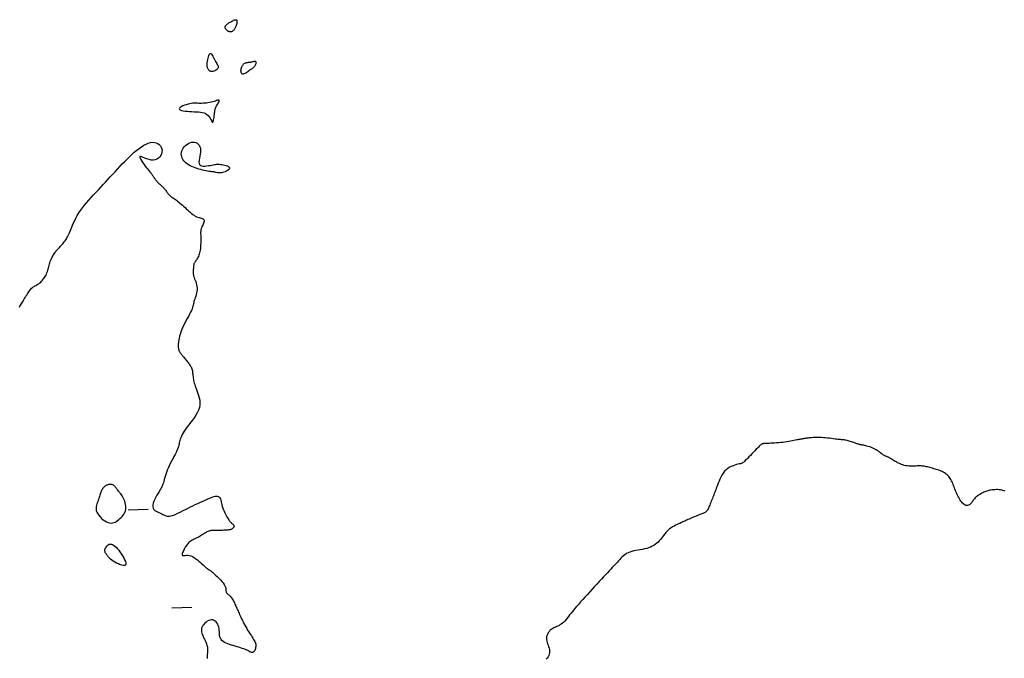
# Model space of a CAD drawing. Header units: millimetres. Extents: x 32690613 to 32693367, y 5343692 to 5344708.
# Tile 850 of 1009: x 32693024 to 32693074, y 5344369 to 5344401. Entities that reach past the tile are written whole.
import ezdxf

# ---------------------------------------------------------------- set-up
doc = ezdxf.new("R2010")
doc.units = ezdxf.units.MM
doc.header["$LTSCALE"] = 20
doc.layers.add('02-DGM_HL_492.00', color=82, linetype='Continuous')

msp = doc.modelspace()

# ---------------------------------------------------------------- linework, layer by layer
at = {"layer": '02-DGM_HL_492.00', "elevation": 492, "flags": 128}
for points in [[(32693034.694, 5344401.032), (32693034.686, 5344401.056), (32693034.684, 5344401.078), (32693034.686, 5344401.099), (32693034.692, 5344401.119), (32693034.702, 5344401.138), (32693034.713, 5344401.156), (32693034.726, 5344401.173), (32693034.741, 5344401.189), (32693034.756, 5344401.205), (32693034.773, 5344401.221), (32693034.791, 5344401.237), (32693034.812, 5344401.254), (32693034.836, 5344401.271), (32693034.864, 5344401.29), (32693034.895, 5344401.311), (32693034.932, 5344401.334), (32693034.974, 5344401.358), (32693035.019, 5344401.384), (32693035.066, 5344401.408), (32693035.112, 5344401.429), (32693035.157, 5344401.446), (32693035.197, 5344401.455), (32693035.231, 5344401.457), (32693035.257, 5344401.448), (32693035.274, 5344401.427), (32693035.282, 5344401.397), (32693035.282, 5344401.358), (32693035.277, 5344401.314), (32693035.267, 5344401.266), (32693035.253, 5344401.216), (32693035.237, 5344401.167), (32693035.22, 5344401.121), (32693035.203, 5344401.079), (32693035.186, 5344401.041), (32693035.17, 5344401.007), (32693035.153, 5344400.978), (32693035.135, 5344400.951), (32693035.117, 5344400.928), (32693035.098, 5344400.908), (32693035.079, 5344400.89), (32693035.058, 5344400.875), (32693035.036, 5344400.862), (32693035.013, 5344400.853), (32693034.989, 5344400.846), (32693034.964, 5344400.843), (32693034.938, 5344400.844), (32693034.911, 5344400.848), (32693034.883, 5344400.858), (32693034.854, 5344400.871), (32693034.825, 5344400.889), (32693034.796, 5344400.909), (32693034.769, 5344400.932), (32693034.745, 5344400.957), (32693034.724, 5344400.982), (32693034.706, 5344401.008)], [(32693034.199, 5344399.363), (32693034.232, 5344399.306), (32693034.264, 5344399.255), (32693034.292, 5344399.21), (32693034.316, 5344399.17), (32693034.334, 5344399.133), (32693034.344, 5344399.099), (32693034.346, 5344399.067), (32693034.337, 5344399.035), (32693034.317, 5344399.003), (32693034.287, 5344398.972), (32693034.25, 5344398.942), (32693034.208, 5344398.915), (32693034.162, 5344398.892), (32693034.114, 5344398.874), (32693034.068, 5344398.861), (32693034.024, 5344398.856), (32693033.985, 5344398.858), (32693033.95, 5344398.867), (32693033.92, 5344398.882), (32693033.893, 5344398.902), (32693033.87, 5344398.925), (32693033.85, 5344398.951), (32693033.833, 5344398.978), (32693033.818, 5344399.006), (32693033.806, 5344399.034), (32693033.795, 5344399.062), (32693033.787, 5344399.092), (32693033.782, 5344399.125), (32693033.78, 5344399.162), (32693033.78, 5344399.205), (32693033.783, 5344399.255), (32693033.789, 5344399.314), (32693033.799, 5344399.381), (32693033.812, 5344399.453), (32693033.827, 5344399.526), (32693033.845, 5344399.596), (32693033.866, 5344399.659), (32693033.889, 5344399.71), (32693033.914, 5344399.746), (32693033.941, 5344399.762), (32693033.97, 5344399.754), (32693034.001, 5344399.727), (32693034.032, 5344399.684), (32693034.064, 5344399.628), (32693034.098, 5344399.564), (32693034.131, 5344399.496), (32693034.165, 5344399.428)], [(32693035.926, 5344398.918), (32693035.879, 5344398.884), (32693035.829, 5344398.848), (32693035.778, 5344398.813), (32693035.728, 5344398.781), (32693035.679, 5344398.754), (32693035.634, 5344398.734), (32693035.593, 5344398.724), (32693035.558, 5344398.725), (32693035.53, 5344398.739), (32693035.509, 5344398.765), (32693035.494, 5344398.8), (32693035.486, 5344398.842), (32693035.483, 5344398.889), (32693035.485, 5344398.939), (32693035.492, 5344398.99), (32693035.504, 5344399.039), (32693035.52, 5344399.084), (32693035.539, 5344399.126), (32693035.562, 5344399.164), (32693035.587, 5344399.197), (32693035.614, 5344399.227), (32693035.642, 5344399.252), (32693035.672, 5344399.272), (32693035.703, 5344399.288), (32693035.734, 5344399.3), (32693035.765, 5344399.308), (32693035.797, 5344399.313), (32693035.829, 5344399.316), (32693035.862, 5344399.318), (32693035.895, 5344399.321), (32693035.93, 5344399.324), (32693035.965, 5344399.329), (32693036.002, 5344399.337), (32693036.039, 5344399.347), (32693036.075, 5344399.356), (32693036.11, 5344399.365), (32693036.142, 5344399.372), (32693036.171, 5344399.374), (32693036.195, 5344399.372), (32693036.214, 5344399.364), (32693036.227, 5344399.349), (32693036.235, 5344399.327), (32693036.237, 5344399.3), (32693036.234, 5344399.27), (32693036.226, 5344399.237), (32693036.215, 5344399.204), (32693036.2, 5344399.17), (32693036.181, 5344399.139), (32693036.16, 5344399.109), (32693036.136, 5344399.082), (32693036.11, 5344399.056), (32693036.08, 5344399.031), (32693036.046, 5344399.005), (32693036.01, 5344398.978), (32693035.97, 5344398.95)], [(32693034.157, 5344396.776), (32693034.163, 5344396.833), (32693034.169, 5344396.881), (32693034.174, 5344396.922), (32693034.182, 5344396.957), (32693034.191, 5344396.989), (32693034.202, 5344397.021), (32693034.217, 5344397.055), (32693034.237, 5344397.092), (32693034.261, 5344397.135), (32693034.288, 5344397.181), (32693034.315, 5344397.229), (32693034.341, 5344397.276), (32693034.363, 5344397.32), (32693034.379, 5344397.358), (32693034.386, 5344397.389), (32693034.382, 5344397.41), (32693034.367, 5344397.42), (32693034.339, 5344397.419), (32693034.301, 5344397.41), (32693034.253, 5344397.395), (32693034.196, 5344397.375), (32693034.132, 5344397.354), (32693034.062, 5344397.332), (32693033.987, 5344397.312), (32693033.908, 5344397.295), (32693033.826, 5344397.281), (32693033.743, 5344397.271), (32693033.661, 5344397.264), (32693033.58, 5344397.26), (32693033.503, 5344397.257), (32693033.43, 5344397.257), (32693033.364, 5344397.259), (32693033.305, 5344397.263), (32693033.251, 5344397.267), (32693033.2, 5344397.27), (32693033.149, 5344397.272), (32693033.097, 5344397.271), (32693033.041, 5344397.266), (32693032.978, 5344397.257), (32693032.906, 5344397.241), (32693032.823, 5344397.22), (32693032.735, 5344397.192), (32693032.646, 5344397.16), (32693032.561, 5344397.126), (32693032.486, 5344397.089), (32693032.426, 5344397.053), (32693032.387, 5344397.017), (32693032.374, 5344396.984), (32693032.39, 5344396.955), (32693032.433, 5344396.929), (32693032.498, 5344396.907), (32693032.582, 5344396.888), (32693032.681, 5344396.873), (32693032.789, 5344396.86), (32693032.903, 5344396.85), (32693033.019, 5344396.843), (32693033.132, 5344396.838), (32693033.242, 5344396.833), (32693033.347, 5344396.827), (32693033.447, 5344396.818), (32693033.541, 5344396.803), (32693033.627, 5344396.781), (32693033.705, 5344396.749), (32693033.775, 5344396.706), (32693033.834, 5344396.65), (32693033.885, 5344396.586), (32693033.928, 5344396.519), (32693033.964, 5344396.453), (32693033.995, 5344396.394), (32693034.02, 5344396.347), (32693034.042, 5344396.316), (32693034.061, 5344396.307), (32693034.078, 5344396.323), (32693034.094, 5344396.36), (32693034.108, 5344396.415), (32693034.121, 5344396.482), (32693034.132, 5344396.556), (32693034.141, 5344396.633), (32693034.15, 5344396.708)], [(32693033.07, 5344395.316), (32693033.144, 5344395.311), (32693033.214, 5344395.292), (32693033.278, 5344395.258), (32693033.335, 5344395.212), (32693033.383, 5344395.153), (32693033.419, 5344395.083), (32693033.444, 5344395.003), (32693033.455, 5344394.914), (32693033.452, 5344394.817), (32693033.438, 5344394.714), (32693033.419, 5344394.611), (32693033.398, 5344394.509), (32693033.381, 5344394.412), (32693033.373, 5344394.324), (32693033.378, 5344394.249), (32693033.4, 5344394.189), (32693033.444, 5344394.147), (32693033.506, 5344394.122), (32693033.582, 5344394.11), (32693033.668, 5344394.11), (32693033.759, 5344394.118), (32693033.851, 5344394.131), (32693033.938, 5344394.147), (32693034.018, 5344394.163), (32693034.087, 5344394.177), (32693034.146, 5344394.189), (32693034.198, 5344394.197), (32693034.246, 5344394.203), (32693034.293, 5344394.206), (32693034.34, 5344394.206), (32693034.392, 5344394.203), (32693034.451, 5344394.197), (32693034.518, 5344394.187), (32693034.59, 5344394.174), (32693034.664, 5344394.158), (32693034.735, 5344394.139), (32693034.8, 5344394.117), (32693034.854, 5344394.091), (32693034.893, 5344394.063), (32693034.913, 5344394.031), (32693034.912, 5344393.997), (32693034.891, 5344393.961), (32693034.855, 5344393.925), (32693034.806, 5344393.89), (32693034.748, 5344393.856), (32693034.685, 5344393.827), (32693034.62, 5344393.802), (32693034.556, 5344393.784), (32693034.496, 5344393.772), (32693034.441, 5344393.767), (32693034.391, 5344393.767), (32693034.344, 5344393.771), (32693034.3, 5344393.778), (32693034.26, 5344393.786), (32693034.223, 5344393.795), (32693034.188, 5344393.803), (32693034.155, 5344393.809), (32693034.123, 5344393.814), (32693034.09, 5344393.818), (32693034.055, 5344393.821), (32693034.017, 5344393.825), (32693033.973, 5344393.83), (32693033.922, 5344393.837), (32693033.864, 5344393.846), (32693033.797, 5344393.857), (32693033.721, 5344393.871), (32693033.639, 5344393.888), (32693033.552, 5344393.908), (32693033.462, 5344393.931), (32693033.37, 5344393.956), (32693033.277, 5344393.984), (32693033.186, 5344394.015), (32693033.097, 5344394.049), (32693033.011, 5344394.086), (32693032.93, 5344394.126), (32693032.853, 5344394.17), (32693032.781, 5344394.217), (32693032.716, 5344394.267), (32693032.657, 5344394.322), (32693032.606, 5344394.38), (32693032.564, 5344394.443), (32693032.53, 5344394.509), (32693032.505, 5344394.578), (32693032.49, 5344394.649), (32693032.485, 5344394.722), (32693032.492, 5344394.795), (32693032.51, 5344394.868), (32693032.54, 5344394.941), (32693032.582, 5344395.011), (32693032.635, 5344395.079), (32693032.697, 5344395.141), (32693032.766, 5344395.197), (32693032.839, 5344395.244), (32693032.916, 5344395.281), (32693032.993, 5344395.305)], [(32693029.549, 5344377.498), (32693029.515, 5344377.556), (32693029.482, 5344377.607), (32693029.45, 5344377.652), (32693029.418, 5344377.693), (32693029.387, 5344377.731), (32693029.357, 5344377.766), (32693029.328, 5344377.801), (32693029.299, 5344377.836), (32693029.273, 5344377.872), (32693029.246, 5344377.908), (32693029.221, 5344377.944), (32693029.195, 5344377.979), (32693029.168, 5344378.013), (32693029.141, 5344378.043), (32693029.112, 5344378.069), (32693029.081, 5344378.091), (32693029.048, 5344378.108), (32693029.013, 5344378.121), (32693028.977, 5344378.128), (32693028.94, 5344378.132), (32693028.903, 5344378.132), (32693028.866, 5344378.128), (32693028.831, 5344378.122), (32693028.797, 5344378.114), (32693028.765, 5344378.103), (32693028.735, 5344378.091), (32693028.707, 5344378.076), (32693028.68, 5344378.061), (32693028.656, 5344378.043), (32693028.633, 5344378.024), (32693028.611, 5344378.004), (32693028.59, 5344377.983), (32693028.571, 5344377.961), (32693028.552, 5344377.937), (32693028.534, 5344377.912), (32693028.517, 5344377.884), (32693028.5, 5344377.853), (32693028.483, 5344377.819), (32693028.467, 5344377.781), (32693028.45, 5344377.739), (32693028.433, 5344377.692), (32693028.415, 5344377.641), (32693028.397, 5344377.587), (32693028.378, 5344377.53), (32693028.358, 5344377.47), (32693028.337, 5344377.408), (32693028.315, 5344377.346), (32693028.293, 5344377.282), (32693028.269, 5344377.219), (32693028.246, 5344377.155), (32693028.226, 5344377.09), (32693028.211, 5344377.024), (32693028.203, 5344376.956), (32693028.204, 5344376.886), (32693028.218, 5344376.814), (32693028.244, 5344376.738), (32693028.286, 5344376.66), (32693028.341, 5344376.581), (32693028.407, 5344376.504), (32693028.48, 5344376.43), (32693028.56, 5344376.362), (32693028.642, 5344376.302), (32693028.726, 5344376.254), (32693028.807, 5344376.218), (32693028.884, 5344376.198), (32693028.957, 5344376.191), (32693029.027, 5344376.197), (32693029.094, 5344376.214), (32693029.158, 5344376.24), (32693029.221, 5344376.275), (32693029.282, 5344376.317), (32693029.343, 5344376.364), (32693029.403, 5344376.415), (32693029.462, 5344376.471), (32693029.518, 5344376.529), (32693029.569, 5344376.592), (32693029.614, 5344376.658), (32693029.651, 5344376.728), (32693029.68, 5344376.802), (32693029.698, 5344376.879), (32693029.705, 5344376.959), (32693029.702, 5344377.041), (32693029.689, 5344377.124), (32693029.67, 5344377.206), (32693029.644, 5344377.286), (32693029.615, 5344377.362), (32693029.583, 5344377.433)], [(32693029.407, 5344374.741), (32693029.472, 5344374.646), (32693029.535, 5344374.547), (32693029.592, 5344374.449), (32693029.641, 5344374.354), (32693029.677, 5344374.266), (32693029.698, 5344374.189), (32693029.701, 5344374.127), (32693029.682, 5344374.084), (32693029.641, 5344374.062), (32693029.58, 5344374.06), (32693029.504, 5344374.074), (32693029.418, 5344374.102), (32693029.326, 5344374.139), (32693029.233, 5344374.184), (32693029.144, 5344374.233), (32693029.063, 5344374.282), (32693028.994, 5344374.33), (32693028.937, 5344374.376), (32693028.89, 5344374.42), (32693028.851, 5344374.462), (32693028.819, 5344374.501), (32693028.791, 5344374.538), (32693028.767, 5344374.572), (32693028.745, 5344374.603), (32693028.723, 5344374.633), (32693028.702, 5344374.66), (32693028.683, 5344374.688), (32693028.667, 5344374.715), (32693028.655, 5344374.744), (32693028.648, 5344374.776), (32693028.647, 5344374.811), (32693028.652, 5344374.85), (32693028.664, 5344374.894), (32693028.684, 5344374.942), (32693028.71, 5344374.989), (32693028.742, 5344375.034), (32693028.779, 5344375.074), (32693028.821, 5344375.107), (32693028.868, 5344375.129), (32693028.918, 5344375.138), (32693028.972, 5344375.133), (32693029.028, 5344375.113), (32693029.087, 5344375.079), (32693029.148, 5344375.033), (32693029.211, 5344374.975), (32693029.275, 5344374.906), (32693029.341, 5344374.828)]]:
    msp.add_lwpolyline(points, close=True, dxfattribs=at)
for points in [[(32693024.354, 5344387.032), (32693024.381, 5344387.076), (32693024.409, 5344387.123), (32693024.44, 5344387.173), (32693024.472, 5344387.225), (32693024.506, 5344387.281), (32693024.541, 5344387.338), (32693024.577, 5344387.397), (32693024.613, 5344387.457), (32693024.65, 5344387.516), (32693024.686, 5344387.576), (32693024.722, 5344387.634), (32693024.757, 5344387.691), (32693024.791, 5344387.746), (32693024.825, 5344387.798), (32693024.859, 5344387.848), (32693024.894, 5344387.895), (32693024.93, 5344387.938), (32693024.968, 5344387.977), (32693025.007, 5344388.012), (32693025.049, 5344388.043), (32693025.092, 5344388.071), (32693025.137, 5344388.096), (32693025.184, 5344388.121), (32693025.231, 5344388.147), (32693025.279, 5344388.175), (32693025.328, 5344388.207), (32693025.376, 5344388.243), (32693025.425, 5344388.286), (32693025.472, 5344388.334), (32693025.518, 5344388.386), (32693025.562, 5344388.443), (32693025.604, 5344388.502), (32693025.643, 5344388.563), (32693025.678, 5344388.626), (32693025.709, 5344388.69), (32693025.736, 5344388.754), (32693025.758, 5344388.817), (32693025.778, 5344388.88), (32693025.796, 5344388.944), (32693025.813, 5344389.007), (32693025.829, 5344389.07), (32693025.846, 5344389.133), (32693025.864, 5344389.197), (32693025.885, 5344389.26), (32693025.908, 5344389.323), (32693025.932, 5344389.385), (32693025.958, 5344389.445), (32693025.985, 5344389.504), (32693026.013, 5344389.56), (32693026.042, 5344389.613), (32693026.071, 5344389.663), (32693026.101, 5344389.71), (32693026.131, 5344389.753), (32693026.161, 5344389.793), (32693026.192, 5344389.832), (32693026.225, 5344389.87), (32693026.258, 5344389.908), (32693026.293, 5344389.947), (32693026.33, 5344389.986), (32693026.368, 5344390.028), (32693026.408, 5344390.071), (32693026.448, 5344390.116), (32693026.489, 5344390.162), (32693026.53, 5344390.209), (32693026.57, 5344390.256), (32693026.608, 5344390.305), (32693026.645, 5344390.353), (32693026.679, 5344390.401), (32693026.712, 5344390.451), (32693026.744, 5344390.503), (32693026.775, 5344390.559), (32693026.806, 5344390.619), (32693026.838, 5344390.686), (32693026.871, 5344390.76), (32693026.905, 5344390.843), (32693026.942, 5344390.935), (32693026.982, 5344391.036), (32693027.027, 5344391.144), (32693027.076, 5344391.258), (32693027.131, 5344391.378), (32693027.193, 5344391.502), (32693027.263, 5344391.628), (32693027.341, 5344391.756), (32693027.428, 5344391.885), (32693027.523, 5344392.013), (32693027.625, 5344392.143), (32693027.733, 5344392.272), (32693027.846, 5344392.401), (32693027.962, 5344392.531), (32693028.081, 5344392.661), (32693028.201, 5344392.791), (32693028.321, 5344392.92), (32693028.441, 5344393.05), (32693028.561, 5344393.18), (32693028.681, 5344393.31), (32693028.801, 5344393.439), (32693028.921, 5344393.569), (32693029.041, 5344393.699), (32693029.161, 5344393.829), (32693029.281, 5344393.958), (32693029.401, 5344394.087), (32693029.521, 5344394.215), (32693029.642, 5344394.34), (32693029.762, 5344394.461), (32693029.882, 5344394.579), (32693030.003, 5344394.693), (32693030.124, 5344394.8), (32693030.245, 5344394.902), (32693030.365, 5344394.995), (32693030.485, 5344395.08), (32693030.602, 5344395.153), (32693030.717, 5344395.213), (32693030.828, 5344395.26), (32693030.936, 5344395.29), (32693031.038, 5344395.303), (32693031.135, 5344395.298), (32693031.225, 5344395.276), (32693031.306, 5344395.238), (32693031.376, 5344395.188), (32693031.435, 5344395.127), (32693031.479, 5344395.057), (32693031.509, 5344394.979), (32693031.521, 5344394.897), (32693031.515, 5344394.811), (32693031.492, 5344394.726), (32693031.454, 5344394.645), (32693031.401, 5344394.57), (32693031.335, 5344394.505), (32693031.257, 5344394.454), (32693031.17, 5344394.419), (32693031.073, 5344394.404), (32693030.971, 5344394.411), (32693030.865, 5344394.434), (32693030.761, 5344394.469), (32693030.662, 5344394.508), (32693030.573, 5344394.545), (32693030.499, 5344394.575), (32693030.443, 5344394.591), (32693030.41, 5344394.586), (32693030.403, 5344394.558), (32693030.418, 5344394.508), (32693030.452, 5344394.441), (32693030.499, 5344394.362), (32693030.556, 5344394.277), (32693030.617, 5344394.19), (32693030.679, 5344394.106), (32693030.738, 5344394.029), (32693030.789, 5344393.965), (32693030.832, 5344393.911), (32693030.87, 5344393.865), (32693030.902, 5344393.827), (32693030.93, 5344393.794), (32693030.955, 5344393.764), (32693030.978, 5344393.736), (32693031.001, 5344393.706), (32693031.023, 5344393.674), (32693031.045, 5344393.641), (32693031.068, 5344393.605), (32693031.091, 5344393.569), (32693031.115, 5344393.532), (32693031.14, 5344393.495), (32693031.166, 5344393.458), (32693031.192, 5344393.422), (32693031.22, 5344393.387), (32693031.25, 5344393.353), (32693031.28, 5344393.321), (32693031.311, 5344393.289), (32693031.342, 5344393.258), (32693031.374, 5344393.227), (32693031.406, 5344393.197), (32693031.439, 5344393.167), (32693031.471, 5344393.137), (32693031.503, 5344393.107), (32693031.535, 5344393.076), (32693031.567, 5344393.045), (32693031.598, 5344393.014), (32693031.628, 5344392.981), (32693031.657, 5344392.948), (32693031.685, 5344392.913), (32693031.712, 5344392.877), (32693031.738, 5344392.84), (32693031.764, 5344392.803), (32693031.79, 5344392.766), (32693031.816, 5344392.729), (32693031.844, 5344392.694), (32693031.873, 5344392.661), (32693031.904, 5344392.629), (32693031.938, 5344392.601), (32693031.974, 5344392.574), (32693032.013, 5344392.547), (32693032.055, 5344392.521), (32693032.099, 5344392.493), (32693032.146, 5344392.463), (32693032.195, 5344392.43), (32693032.247, 5344392.393), (32693032.302, 5344392.351), (32693032.36, 5344392.304), (32693032.419, 5344392.254), (32693032.481, 5344392.2), (32693032.543, 5344392.144), (32693032.607, 5344392.086), (32693032.672, 5344392.027), (32693032.736, 5344391.967), (32693032.801, 5344391.907), (32693032.866, 5344391.848), (32693032.931, 5344391.791), (32693032.996, 5344391.737), (32693033.06, 5344391.687), (32693033.124, 5344391.642), (32693033.189, 5344391.603), (32693033.252, 5344391.57), (32693033.316, 5344391.545), (32693033.377, 5344391.526), (32693033.435, 5344391.51), (32693033.489, 5344391.496), (32693033.536, 5344391.482), (32693033.575, 5344391.465), (32693033.606, 5344391.445), (32693033.625, 5344391.418), (32693033.633, 5344391.383), (32693033.631, 5344391.342), (32693033.621, 5344391.296), (32693033.604, 5344391.247), (32693033.584, 5344391.196), (32693033.561, 5344391.146), (32693033.538, 5344391.097), (32693033.517, 5344391.052), (32693033.5, 5344391.012), (32693033.486, 5344390.976), (32693033.476, 5344390.94), (32693033.468, 5344390.904), (32693033.463, 5344390.866), (32693033.46, 5344390.823), (32693033.458, 5344390.774), (32693033.458, 5344390.716), (32693033.459, 5344390.649), (32693033.46, 5344390.573), (32693033.461, 5344390.491), (32693033.462, 5344390.404), (32693033.462, 5344390.314), (32693033.46, 5344390.224), (32693033.457, 5344390.135), (32693033.451, 5344390.049), (32693033.442, 5344389.968), (32693033.431, 5344389.892), (32693033.417, 5344389.82), (32693033.402, 5344389.753), (32693033.383, 5344389.691), (32693033.363, 5344389.633), (32693033.342, 5344389.579), (32693033.318, 5344389.529), (32693033.293, 5344389.483), (32693033.268, 5344389.441), (32693033.242, 5344389.401), (32693033.217, 5344389.364), (32693033.193, 5344389.329), (32693033.171, 5344389.295), (32693033.152, 5344389.262), (32693033.135, 5344389.23), (32693033.123, 5344389.199), (32693033.113, 5344389.167), (32693033.107, 5344389.135), (32693033.102, 5344389.102), (32693033.099, 5344389.069), (32693033.096, 5344389.035), (32693033.093, 5344389.001), (32693033.09, 5344388.965), (32693033.086, 5344388.927), (32693033.081, 5344388.888), (32693033.078, 5344388.847), (32693033.076, 5344388.802), (32693033.076, 5344388.755), (32693033.081, 5344388.704), (32693033.09, 5344388.649), (32693033.105, 5344388.59), (32693033.126, 5344388.526), (32693033.151, 5344388.457), (32693033.179, 5344388.385), (32693033.208, 5344388.309), (32693033.234, 5344388.231), (32693033.257, 5344388.15), (32693033.273, 5344388.068), (32693033.281, 5344387.985), (32693033.28, 5344387.902), (32693033.27, 5344387.819), (32693033.253, 5344387.737), (32693033.232, 5344387.657), (32693033.208, 5344387.579), (32693033.183, 5344387.504), (32693033.159, 5344387.434), (32693033.139, 5344387.368), (32693033.122, 5344387.307), (32693033.109, 5344387.25), (32693033.098, 5344387.193), (32693033.085, 5344387.137), (32693033.07, 5344387.077), (32693033.051, 5344387.013), (32693033.025, 5344386.942), (32693032.992, 5344386.862), (32693032.949, 5344386.772), (32693032.898, 5344386.673), (32693032.841, 5344386.567), (32693032.781, 5344386.455), (32693032.719, 5344386.339), (32693032.658, 5344386.222), (32693032.601, 5344386.104), (32693032.548, 5344385.988), (32693032.501, 5344385.876), (32693032.462, 5344385.767), (32693032.428, 5344385.664), (32693032.401, 5344385.566), (32693032.378, 5344385.474), (32693032.361, 5344385.39), (32693032.347, 5344385.314), (32693032.337, 5344385.246), (32693032.331, 5344385.188), (32693032.328, 5344385.138), (32693032.326, 5344385.096), (32693032.327, 5344385.059), (32693032.33, 5344385.028), (32693032.333, 5344385.001), (32693032.337, 5344384.978), (32693032.342, 5344384.956), (32693032.346, 5344384.935), (32693032.35, 5344384.915), (32693032.355, 5344384.895), (32693032.361, 5344384.876), (32693032.367, 5344384.856), (32693032.374, 5344384.837), (32693032.383, 5344384.817), (32693032.393, 5344384.797), (32693032.405, 5344384.777), (32693032.419, 5344384.755), (32693032.436, 5344384.732), (32693032.454, 5344384.707), (32693032.474, 5344384.681), (32693032.497, 5344384.653), (32693032.521, 5344384.622), (32693032.548, 5344384.589), (32693032.577, 5344384.553), (32693032.609, 5344384.515), (32693032.641, 5344384.474), (32693032.675, 5344384.433), (32693032.709, 5344384.391), (32693032.744, 5344384.349), (32693032.778, 5344384.307), (32693032.811, 5344384.266), (32693032.843, 5344384.226), (32693032.874, 5344384.187), (32693032.903, 5344384.148), (32693032.93, 5344384.109), (32693032.955, 5344384.069), (32693032.978, 5344384.027), (32693032.998, 5344383.983), (32693033.015, 5344383.936), (32693033.028, 5344383.886), (32693033.04, 5344383.833), (32693033.049, 5344383.777), (32693033.056, 5344383.719), (32693033.063, 5344383.659), (32693033.07, 5344383.598), (32693033.077, 5344383.536), (32693033.085, 5344383.474), (32693033.095, 5344383.412), (32693033.106, 5344383.349), (32693033.12, 5344383.283), (32693033.137, 5344383.216), (32693033.157, 5344383.144), (32693033.181, 5344383.067), (32693033.209, 5344382.985), (32693033.241, 5344382.896), (32693033.278, 5344382.8), (32693033.316, 5344382.697), (32693033.353, 5344382.589), (32693033.385, 5344382.475), (32693033.408, 5344382.356), (32693033.419, 5344382.235), (32693033.416, 5344382.111), (32693033.393, 5344381.985), (32693033.351, 5344381.858), (32693033.29, 5344381.732), (32693033.215, 5344381.606), (32693033.131, 5344381.481), (32693033.041, 5344381.359), (32693032.949, 5344381.241), (32693032.859, 5344381.126), (32693032.775, 5344381.016), (32693032.701, 5344380.911), (32693032.636, 5344380.812), (32693032.581, 5344380.719), (32693032.533, 5344380.631), (32693032.493, 5344380.549), (32693032.46, 5344380.472), (32693032.434, 5344380.4), (32693032.413, 5344380.334), (32693032.396, 5344380.273), (32693032.383, 5344380.216), (32693032.372, 5344380.16), (32693032.359, 5344380.103), (32693032.344, 5344380.043), (32693032.325, 5344379.979), (32693032.299, 5344379.908), (32693032.266, 5344379.828), (32693032.223, 5344379.738), (32693032.172, 5344379.639), (32693032.115, 5344379.533), (32693032.055, 5344379.421), (32693031.993, 5344379.306), (32693031.933, 5344379.188), (32693031.875, 5344379.071), (32693031.822, 5344378.955), (32693031.775, 5344378.842), (32693031.735, 5344378.733), (32693031.701, 5344378.63), (32693031.671, 5344378.532), (32693031.646, 5344378.44), (32693031.623, 5344378.356), (32693031.603, 5344378.279), (32693031.584, 5344378.211), (32693031.566, 5344378.152), (32693031.547, 5344378.1), (32693031.527, 5344378.052), (32693031.504, 5344378.004), (32693031.478, 5344377.955), (32693031.447, 5344377.901), (32693031.411, 5344377.84), (32693031.368, 5344377.769), (32693031.317, 5344377.687), (32693031.263, 5344377.594), (32693031.208, 5344377.495), (32693031.156, 5344377.393), (32693031.111, 5344377.291), (32693031.077, 5344377.192), (32693031.057, 5344377.099), (32693031.055, 5344377.015), (32693031.074, 5344376.943), (32693031.11, 5344376.882), (32693031.161, 5344376.831), (32693031.222, 5344376.787), (32693031.29, 5344376.749), (32693031.362, 5344376.716), (32693031.433, 5344376.686), (32693031.5, 5344376.657), (32693031.56, 5344376.628), (32693031.615, 5344376.601), (32693031.667, 5344376.576), (32693031.718, 5344376.556), (32693031.77, 5344376.542), (32693031.827, 5344376.535), (32693031.891, 5344376.537), (32693031.963, 5344376.55), (32693032.046, 5344376.574), (32693032.138, 5344376.609), (32693032.24, 5344376.653), (32693032.348, 5344376.704), (32693032.462, 5344376.76), (32693032.58, 5344376.819), (32693032.701, 5344376.881), (32693032.823, 5344376.942), (32693032.946, 5344377.003), (32693033.068, 5344377.061), (32693033.189, 5344377.118), (32693033.308, 5344377.173), (32693033.424, 5344377.226), (32693033.537, 5344377.277), (32693033.647, 5344377.326), (32693033.751, 5344377.373), (32693033.851, 5344377.418), (32693033.945, 5344377.458), (32693034.033, 5344377.493), (32693034.114, 5344377.521), (32693034.187, 5344377.54), (32693034.253, 5344377.549), (32693034.309, 5344377.546), (32693034.357, 5344377.53), (32693034.395, 5344377.5), (32693034.425, 5344377.456), (32693034.449, 5344377.401), (32693034.469, 5344377.337), (32693034.486, 5344377.266), (32693034.503, 5344377.189), (32693034.522, 5344377.108), (32693034.543, 5344377.026), (32693034.57, 5344376.944), (32693034.601, 5344376.863), (32693034.634, 5344376.784), (32693034.67, 5344376.707), (32693034.707, 5344376.635), (32693034.743, 5344376.567), (32693034.779, 5344376.505), (32693034.812, 5344376.449), (32693034.842, 5344376.4), (32693034.87, 5344376.358), (32693034.895, 5344376.321), (32693034.919, 5344376.289), (32693034.941, 5344376.261), (32693034.962, 5344376.237), (32693034.983, 5344376.215), (32693035.005, 5344376.194), (32693035.027, 5344376.175), (32693035.048, 5344376.156), (32693035.069, 5344376.137), (32693035.089, 5344376.119), (32693035.106, 5344376.1), (32693035.119, 5344376.082), (32693035.129, 5344376.063), (32693035.134, 5344376.044), (32693035.133, 5344376.025), (32693035.128, 5344376.005), (32693035.119, 5344375.985), (32693035.106, 5344375.966), (32693035.09, 5344375.948), (32693035.072, 5344375.93), (32693035.052, 5344375.914), (32693035.032, 5344375.9), (32693035.012, 5344375.888), (32693034.99, 5344375.877), (32693034.965, 5344375.868), (32693034.937, 5344375.861), (32693034.904, 5344375.854), (32693034.865, 5344375.849), (32693034.818, 5344375.844), (32693034.762, 5344375.839), (32693034.697, 5344375.835), (32693034.625, 5344375.831), (32693034.548, 5344375.827), (32693034.467, 5344375.824), (32693034.387, 5344375.821), (32693034.309, 5344375.818), (32693034.235, 5344375.817), (32693034.168, 5344375.816), (32693034.11, 5344375.816), (32693034.059, 5344375.816), (32693034.015, 5344375.815), (32693033.974, 5344375.813), (32693033.936, 5344375.808), (32693033.899, 5344375.799), (32693033.861, 5344375.787), (32693033.82, 5344375.769), (32693033.775, 5344375.746), (32693033.726, 5344375.718), (32693033.673, 5344375.686), (32693033.618, 5344375.651), (32693033.56, 5344375.615), (32693033.501, 5344375.578), (32693033.441, 5344375.542), (32693033.38, 5344375.507), (32693033.318, 5344375.475), (32693033.258, 5344375.444), (32693033.198, 5344375.415), (32693033.139, 5344375.387), (32693033.083, 5344375.358), (32693033.029, 5344375.329), (32693032.978, 5344375.299), (32693032.93, 5344375.267), (32693032.887, 5344375.233), (32693032.846, 5344375.196), (32693032.809, 5344375.157), (32693032.775, 5344375.115), (32693032.742, 5344375.071), (32693032.711, 5344375.024), (32693032.681, 5344374.975), (32693032.652, 5344374.923), (32693032.623, 5344374.869), (32693032.596, 5344374.814), (32693032.571, 5344374.76), (32693032.551, 5344374.709), (32693032.536, 5344374.663), (32693032.529, 5344374.623), (32693032.53, 5344374.592), (32693032.541, 5344374.571), (32693032.562, 5344374.562), (32693032.594, 5344374.561), (32693032.636, 5344374.565), (32693032.686, 5344374.572), (32693032.745, 5344374.576), (32693032.81, 5344374.576), (32693032.882, 5344374.567), (32693032.958, 5344374.546), (32693033.04, 5344374.51), (32693033.124, 5344374.463), (32693033.208, 5344374.406), (32693033.292, 5344374.342), (32693033.373, 5344374.276), (32693033.45, 5344374.21), (32693033.519, 5344374.147), (32693033.581, 5344374.09), (32693033.633, 5344374.042), (32693033.676, 5344374.003), (32693033.711, 5344373.971), (32693033.74, 5344373.945), (32693033.764, 5344373.924), (32693033.784, 5344373.908), (32693033.802, 5344373.895), (32693033.818, 5344373.884), (32693033.835, 5344373.875), (32693033.852, 5344373.865), (32693033.873, 5344373.853), (32693033.897, 5344373.838), (32693033.928, 5344373.817), (32693033.966, 5344373.789), (32693034.012, 5344373.753), (32693034.068, 5344373.706), (32693034.136, 5344373.649), (32693034.211, 5344373.581), (32693034.291, 5344373.507), (32693034.372, 5344373.427), (32693034.451, 5344373.346), (32693034.525, 5344373.264), (32693034.589, 5344373.185), (32693034.641, 5344373.11), (32693034.678, 5344373.043), (32693034.702, 5344372.981), (32693034.716, 5344372.927), (32693034.723, 5344372.877), (32693034.726, 5344372.833), (32693034.727, 5344372.793), (32693034.731, 5344372.757), (32693034.739, 5344372.725), (32693034.755, 5344372.695), (32693034.776, 5344372.668), (32693034.803, 5344372.641), (32693034.835, 5344372.614), (32693034.869, 5344372.586), (32693034.905, 5344372.555), (32693034.941, 5344372.522), (32693034.977, 5344372.484), (32693035.011, 5344372.441), (32693035.043, 5344372.394), (32693035.073, 5344372.344), (32693035.102, 5344372.291), (32693035.13, 5344372.237), (32693035.156, 5344372.182), (32693035.18, 5344372.128), (32693035.204, 5344372.076), (32693035.226, 5344372.026), (32693035.248, 5344371.977), (32693035.269, 5344371.929), (32693035.291, 5344371.881), (32693035.313, 5344371.832), (32693035.336, 5344371.78), (32693035.36, 5344371.725), (32693035.387, 5344371.666), (32693035.415, 5344371.602), (32693035.446, 5344371.534), (32693035.479, 5344371.462), (32693035.514, 5344371.386), (32693035.552, 5344371.308), (32693035.591, 5344371.228), (32693035.633, 5344371.147), (32693035.677, 5344371.066), (32693035.723, 5344370.984), (32693035.77, 5344370.904), (32693035.818, 5344370.824), (32693035.866, 5344370.747), (32693035.913, 5344370.672), (32693035.959, 5344370.6), (32693036.004, 5344370.532), (32693036.045, 5344370.469), (32693036.083, 5344370.41), (32693036.118, 5344370.356), (32693036.148, 5344370.304), (32693036.174, 5344370.255), (32693036.196, 5344370.207), (32693036.212, 5344370.159), (32693036.223, 5344370.11), (32693036.228, 5344370.059), (32693036.227, 5344370.006), (32693036.22, 5344369.951), (32693036.209, 5344369.898), (32693036.193, 5344369.847), (32693036.174, 5344369.801), (32693036.152, 5344369.761), (32693036.127, 5344369.729), (32693036.1, 5344369.706), (32693036.072, 5344369.695), (32693036.041, 5344369.694), (32693036.008, 5344369.702), (32693035.971, 5344369.717), (32693035.93, 5344369.738), (32693035.883, 5344369.762), (32693035.83, 5344369.79), (32693035.77, 5344369.819), (32693035.703, 5344369.847), (32693035.629, 5344369.876), (32693035.548, 5344369.904), (32693035.463, 5344369.932), (32693035.375, 5344369.959), (32693035.283, 5344369.987), (32693035.189, 5344370.015), (32693035.094, 5344370.042), (32693035, 5344370.07), (32693034.907, 5344370.099), (32693034.817, 5344370.13), (32693034.733, 5344370.164), (32693034.656, 5344370.202), (32693034.587, 5344370.245), (32693034.528, 5344370.295), (32693034.482, 5344370.352), (32693034.448, 5344370.417), (32693034.426, 5344370.489), (32693034.411, 5344370.565), (32693034.402, 5344370.646), (32693034.396, 5344370.729), (32693034.39, 5344370.812), (32693034.381, 5344370.894), (32693034.366, 5344370.973), (32693034.343, 5344371.048), (32693034.312, 5344371.117), (32693034.275, 5344371.18), (32693034.23, 5344371.233), (32693034.18, 5344371.277), (32693034.124, 5344371.309), (32693034.063, 5344371.329), (32693033.999, 5344371.334), (32693033.931, 5344371.324), (32693033.861, 5344371.3), (32693033.792, 5344371.264), (32693033.726, 5344371.219), (32693033.664, 5344371.166), (32693033.609, 5344371.108), (32693033.564, 5344371.045), (32693033.529, 5344370.982), (32693033.506, 5344370.918), (32693033.495, 5344370.855), (32693033.494, 5344370.793), (32693033.502, 5344370.731), (32693033.517, 5344370.669), (32693033.537, 5344370.607), (32693033.562, 5344370.545), (32693033.59, 5344370.484), (32693033.619, 5344370.423), (32693033.648, 5344370.362), (32693033.677, 5344370.301), (32693033.705, 5344370.242), (32693033.731, 5344370.183), (32693033.754, 5344370.127), (32693033.774, 5344370.072), (32693033.789, 5344370.019), (32693033.799, 5344369.969), (32693033.804, 5344369.919), (32693033.806, 5344369.871), (32693033.805, 5344369.822), (32693033.802, 5344369.771), (32693033.798, 5344369.718), (32693033.794, 5344369.662), (32693033.791, 5344369.602), (32693033.789, 5344369.537), (32693033.789, 5344369.468), (32693033.791, 5344369.397)], [(32693073.853, 5344377.786), (32693073.805, 5344377.814), (32693073.75, 5344377.835), (32693073.689, 5344377.851), (32693073.623, 5344377.862), (32693073.554, 5344377.869), (32693073.483, 5344377.872), (32693073.411, 5344377.871), (32693073.34, 5344377.868), (32693073.272, 5344377.863), (32693073.207, 5344377.856), (32693073.147, 5344377.847), (32693073.092, 5344377.838), (32693073.04, 5344377.827), (32693072.99, 5344377.814), (32693072.941, 5344377.8), (32693072.893, 5344377.783), (32693072.845, 5344377.764), (32693072.795, 5344377.742), (32693072.742, 5344377.718), (32693072.688, 5344377.691), (32693072.634, 5344377.662), (32693072.58, 5344377.631), (32693072.527, 5344377.598), (32693072.477, 5344377.564), (32693072.43, 5344377.528), (32693072.387, 5344377.49), (32693072.35, 5344377.452), (32693072.316, 5344377.412), (32693072.286, 5344377.373), (32693072.258, 5344377.334), (32693072.231, 5344377.295), (32693072.205, 5344377.258), (32693072.178, 5344377.223), (32693072.149, 5344377.189), (32693072.118, 5344377.158), (32693072.084, 5344377.13), (32693072.048, 5344377.107), (32693072.01, 5344377.09), (32693071.971, 5344377.079), (32693071.931, 5344377.075), (32693071.889, 5344377.08), (32693071.847, 5344377.094), (32693071.804, 5344377.118), (32693071.762, 5344377.151), (32693071.72, 5344377.192), (32693071.678, 5344377.24), (32693071.638, 5344377.293), (32693071.599, 5344377.35), (32693071.561, 5344377.409), (32693071.526, 5344377.47), (32693071.494, 5344377.532), (32693071.464, 5344377.593), (32693071.436, 5344377.654), (32693071.409, 5344377.716), (32693071.384, 5344377.778), (32693071.36, 5344377.839), (32693071.336, 5344377.901), (32693071.313, 5344377.962), (32693071.289, 5344378.024), (32693071.266, 5344378.085), (32693071.241, 5344378.146), (32693071.216, 5344378.205), (32693071.19, 5344378.264), (32693071.162, 5344378.32), (32693071.132, 5344378.375), (32693071.1, 5344378.427), (32693071.065, 5344378.476), (32693071.028, 5344378.523), (32693070.989, 5344378.567), (32693070.947, 5344378.608), (32693070.902, 5344378.647), (32693070.855, 5344378.683), (32693070.806, 5344378.716), (32693070.754, 5344378.747), (32693070.699, 5344378.775), (32693070.643, 5344378.8), (32693070.584, 5344378.824), (32693070.524, 5344378.845), (32693070.463, 5344378.866), (32693070.401, 5344378.885), (32693070.338, 5344378.904), (32693070.274, 5344378.923), (32693070.211, 5344378.941), (32693070.148, 5344378.959), (32693070.086, 5344378.976), (32693070.025, 5344378.993), (32693069.965, 5344379.008), (32693069.907, 5344379.022), (32693069.851, 5344379.033), (32693069.797, 5344379.043), (32693069.746, 5344379.05), (32693069.696, 5344379.055), (32693069.647, 5344379.058), (32693069.598, 5344379.059), (32693069.548, 5344379.06), (32693069.495, 5344379.058), (32693069.44, 5344379.057), (32693069.38, 5344379.054), (32693069.315, 5344379.052), (32693069.246, 5344379.05), (32693069.173, 5344379.049), (32693069.098, 5344379.05), (32693069.022, 5344379.054), (32693068.945, 5344379.061), (32693068.869, 5344379.072), (32693068.795, 5344379.087), (32693068.722, 5344379.108), (32693068.652, 5344379.132), (32693068.585, 5344379.161), (32693068.52, 5344379.192), (32693068.458, 5344379.224), (32693068.399, 5344379.258), (32693068.343, 5344379.291), (32693068.291, 5344379.323), (32693068.241, 5344379.354), (32693068.194, 5344379.382), (32693068.15, 5344379.408), (32693068.109, 5344379.433), (32693068.07, 5344379.455), (32693068.034, 5344379.475), (32693067.999, 5344379.492), (32693067.966, 5344379.508), (32693067.935, 5344379.521), (32693067.905, 5344379.533), (32693067.876, 5344379.545), (32693067.846, 5344379.557), (32693067.816, 5344379.57), (32693067.785, 5344379.586), (32693067.751, 5344379.605), (32693067.716, 5344379.627), (32693067.677, 5344379.655), (32693067.636, 5344379.686), (32693067.591, 5344379.721), (32693067.543, 5344379.757), (32693067.492, 5344379.795), (32693067.437, 5344379.833), (32693067.379, 5344379.87), (32693067.317, 5344379.905), (32693067.252, 5344379.938), (32693067.184, 5344379.968), (32693067.115, 5344379.995), (32693067.046, 5344380.019), (32693066.979, 5344380.04), (32693066.915, 5344380.058), (32693066.856, 5344380.074), (32693066.803, 5344380.087), (32693066.756, 5344380.096), (32693066.716, 5344380.104), (32693066.68, 5344380.109), (32693066.648, 5344380.114), (32693066.618, 5344380.119), (32693066.589, 5344380.124), (32693066.56, 5344380.13), (32693066.53, 5344380.138), (32693066.497, 5344380.149), (32693066.461, 5344380.161), (32693066.423, 5344380.176), (32693066.382, 5344380.191), (32693066.338, 5344380.208), (32693066.292, 5344380.225), (32693066.243, 5344380.243), (32693066.191, 5344380.26), (32693066.137, 5344380.277), (32693066.082, 5344380.294), (32693066.026, 5344380.309), (32693065.971, 5344380.323), (32693065.917, 5344380.336), (32693065.866, 5344380.347), (32693065.819, 5344380.357), (32693065.777, 5344380.364), (32693065.74, 5344380.369), (32693065.707, 5344380.373), (32693065.676, 5344380.375), (32693065.644, 5344380.377), (32693065.609, 5344380.38), (32693065.568, 5344380.383), (32693065.521, 5344380.387), (32693065.463, 5344380.393), (32693065.395, 5344380.402), (32693065.316, 5344380.412), (32693065.23, 5344380.424), (32693065.137, 5344380.436), (32693065.039, 5344380.448), (32693064.939, 5344380.46), (32693064.838, 5344380.47), (32693064.739, 5344380.478), (32693064.641, 5344380.484), (32693064.547, 5344380.488), (32693064.457, 5344380.489), (32693064.371, 5344380.489), (32693064.289, 5344380.487), (32693064.212, 5344380.483), (32693064.141, 5344380.479), (32693064.076, 5344380.473), (32693064.016, 5344380.468), (32693063.963, 5344380.461), (32693063.914, 5344380.455), (32693063.87, 5344380.448), (32693063.829, 5344380.442), (32693063.791, 5344380.435), (32693063.756, 5344380.429), (32693063.722, 5344380.423), (32693063.69, 5344380.418), (32693063.657, 5344380.412), (32693063.623, 5344380.407), (32693063.586, 5344380.401), (32693063.546, 5344380.394), (32693063.501, 5344380.386), (32693063.45, 5344380.377), (32693063.392, 5344380.366), (32693063.326, 5344380.352), (32693063.253, 5344380.337), (32693063.172, 5344380.321), (32693063.085, 5344380.304), (32693062.994, 5344380.287), (32693062.897, 5344380.271), (32693062.797, 5344380.256), (32693062.694, 5344380.242), (32693062.588, 5344380.23), (32693062.483, 5344380.22), (32693062.379, 5344380.212), (32693062.278, 5344380.205), (32693062.182, 5344380.2), (32693062.094, 5344380.195), (32693062.014, 5344380.192), (32693061.946, 5344380.189), (32693061.89, 5344380.187), (32693061.844, 5344380.185), (32693061.809, 5344380.184), (32693061.782, 5344380.183), (32693061.761, 5344380.181), (32693061.745, 5344380.18), (32693061.732, 5344380.179), (32693061.721, 5344380.178), (32693061.711, 5344380.177), (32693061.701, 5344380.175), (32693061.69, 5344380.173), (32693061.68, 5344380.17), (32693061.669, 5344380.167), (32693061.658, 5344380.163), (32693061.647, 5344380.158), (32693061.635, 5344380.153), (32693061.622, 5344380.146), (32693061.608, 5344380.137), (32693061.59, 5344380.124), (32693061.568, 5344380.106), (32693061.541, 5344380.081), (32693061.507, 5344380.049), (32693061.465, 5344380.008), (32693061.414, 5344379.957), (32693061.354, 5344379.895), (32693061.287, 5344379.823), (32693061.214, 5344379.746), (32693061.138, 5344379.666), (32693061.063, 5344379.587), (32693060.99, 5344379.51), (32693060.922, 5344379.439), (32693060.862, 5344379.376), (32693060.811, 5344379.325), (32693060.767, 5344379.284), (32693060.728, 5344379.251), (32693060.691, 5344379.225), (32693060.653, 5344379.205), (32693060.612, 5344379.188), (32693060.564, 5344379.173), (32693060.508, 5344379.158), (32693060.44, 5344379.142), (32693060.364, 5344379.124), (32693060.28, 5344379.101), (32693060.192, 5344379.072), (32693060.102, 5344379.036), (32693060.012, 5344378.992), (32693059.925, 5344378.936), (32693059.843, 5344378.869), (32693059.768, 5344378.79), (32693059.7, 5344378.7), (32693059.639, 5344378.602), (32693059.583, 5344378.499), (32693059.533, 5344378.395), (32693059.489, 5344378.291), (32693059.449, 5344378.191), (32693059.413, 5344378.098), (32693059.38, 5344378.013), (32693059.351, 5344377.937), (32693059.324, 5344377.867), (32693059.299, 5344377.802), (32693059.275, 5344377.739), (32693059.252, 5344377.679), (32693059.229, 5344377.618), (32693059.205, 5344377.556), (32693059.18, 5344377.491), (32693059.154, 5344377.424), (32693059.128, 5344377.356), (32693059.102, 5344377.288), (32693059.075, 5344377.222), (32693059.05, 5344377.157), (32693059.025, 5344377.096), (32693059.001, 5344377.039), (32693058.979, 5344376.988), (32693058.958, 5344376.942), (32693058.937, 5344376.9), (32693058.916, 5344376.863), (32693058.894, 5344376.83), (32693058.871, 5344376.801), (32693058.846, 5344376.775), (32693058.819, 5344376.751), (32693058.788, 5344376.731), (32693058.754, 5344376.712), (32693058.717, 5344376.694), (32693058.676, 5344376.676), (32693058.63, 5344376.658), (32693058.581, 5344376.639), (32693058.526, 5344376.619), (32693058.467, 5344376.596), (32693058.403, 5344376.57), (32693058.336, 5344376.542), (32693058.266, 5344376.512), (32693058.195, 5344376.482), (32693058.124, 5344376.451), (32693058.055, 5344376.421), (32693057.99, 5344376.391), (32693057.928, 5344376.364), (32693057.872, 5344376.339), (32693057.821, 5344376.316), (32693057.772, 5344376.294), (32693057.724, 5344376.273), (32693057.676, 5344376.252), (32693057.626, 5344376.229), (32693057.573, 5344376.206), (32693057.515, 5344376.179), (32693057.45, 5344376.151), (32693057.381, 5344376.118), (32693057.307, 5344376.083), (32693057.232, 5344376.043), (32693057.156, 5344376), (32693057.082, 5344375.952), (32693057.009, 5344375.9), (32693056.941, 5344375.843), (32693056.878, 5344375.781), (32693056.819, 5344375.715), (32693056.763, 5344375.647), (32693056.709, 5344375.576), (32693056.656, 5344375.505), (32693056.602, 5344375.434), (32693056.547, 5344375.365), (32693056.489, 5344375.298), (32693056.427, 5344375.235), (32693056.36, 5344375.176), (32693056.289, 5344375.122), (32693056.214, 5344375.071), (32693056.133, 5344375.026), (32693056.047, 5344374.985), (32693055.955, 5344374.949), (32693055.857, 5344374.919), (32693055.754, 5344374.894), (32693055.646, 5344374.873), (32693055.536, 5344374.855), (32693055.425, 5344374.837), (32693055.315, 5344374.818), (32693055.208, 5344374.797), (32693055.106, 5344374.771), (32693055.009, 5344374.74), (32693054.921, 5344374.702), (32693054.839, 5344374.657), (32693054.764, 5344374.606), (32693054.694, 5344374.551), (32693054.627, 5344374.491), (32693054.564, 5344374.429), (32693054.503, 5344374.366), (32693054.443, 5344374.301), (32693054.383, 5344374.236), (32693054.321, 5344374.17), (32693054.258, 5344374.102), (32693054.193, 5344374.031), (32693054.123, 5344373.955), (32693054.049, 5344373.875), (32693053.969, 5344373.789), (32693053.883, 5344373.695), (32693053.789, 5344373.594), (32693053.689, 5344373.486), (32693053.583, 5344373.371), (32693053.473, 5344373.252), (32693053.358, 5344373.128), (32693053.241, 5344373.002), (32693053.122, 5344372.873), (32693053.002, 5344372.744), (32693052.883, 5344372.614), (32693052.764, 5344372.485), (32693052.648, 5344372.358), (32693052.535, 5344372.233), (32693052.426, 5344372.112), (32693052.323, 5344371.995), (32693052.227, 5344371.882), (32693052.14, 5344371.776), (32693052.06, 5344371.676), (32693051.989, 5344371.582), (32693051.923, 5344371.496), (32693051.862, 5344371.416), (32693051.803, 5344371.342), (32693051.746, 5344371.276), (32693051.689, 5344371.216), (32693051.63, 5344371.164), (32693051.568, 5344371.118), (32693051.503, 5344371.078), (32693051.438, 5344371.042), (32693051.373, 5344371.011), (32693051.309, 5344370.982), (32693051.249, 5344370.955), (32693051.192, 5344370.929), (32693051.14, 5344370.903), (32693051.094, 5344370.875), (32693051.053, 5344370.846), (32693051.018, 5344370.816), (32693050.987, 5344370.785), (32693050.96, 5344370.752), (32693050.936, 5344370.718), (32693050.914, 5344370.682), (32693050.894, 5344370.646), (32693050.875, 5344370.608), (32693050.858, 5344370.568), (32693050.844, 5344370.526), (32693050.834, 5344370.482), (32693050.827, 5344370.434), (32693050.826, 5344370.383), (32693050.831, 5344370.328), (32693050.842, 5344370.268), (32693050.86, 5344370.204), (32693050.883, 5344370.136), (32693050.909, 5344370.064), (32693050.934, 5344369.991), (32693050.957, 5344369.915), (32693050.974, 5344369.84), (32693050.983, 5344369.764), (32693050.981, 5344369.69), (32693050.967, 5344369.618), (32693050.942, 5344369.548), (32693050.907, 5344369.481), (32693050.863, 5344369.418), (32693050.813, 5344369.358)], [(32693030.824, 5344376.881), (32693029.825, 5344376.842)], [(32693033.018, 5344371.963), (32693032.018, 5344371.924)]]:
    msp.add_lwpolyline(points, dxfattribs=at)

doc.saveas('drawing.dxf')
